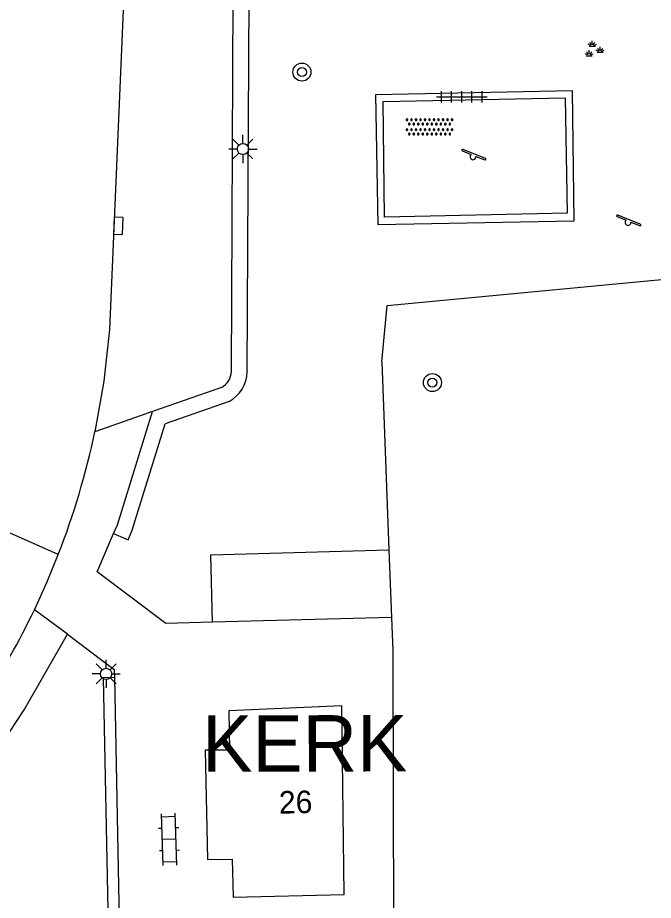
# Model space of a CAD drawing. Extents: x 136000 to 138005, y 398500 to 400500.
# Drawn here: x 137752.11 to 137780.32, y 398628.53 to 398667.67 of the extents above; entities that cross this region are included whole.
import ezdxf

# ---------------------------------------------------------------- set-up
doc = ezdxf.new("R2010")
doc.units = 0
for name, color, linetype in [('gg-afsc-erfafscheiding', 7, 'Continuous'), ('gg-anno-huisnummerreeks BGT', 7, 'Continuous'), ('gg-bbg-hoofdgebouw', 7, 'Continuous'), ('gg-knt-verharding', 7, 'Continuous'), ('gg-knt-verharding nz', 7, 'Continuous'), ('gt-anno-naam bijzondere bebouwing', 7, 'Continuous'), ('gt-grn-groengrens', 7, 'Continuous'), ('gt-grn-weggrens', 7, 'Continuous'), ('gt-symb-boom', 7, 'Continuous'), ('gt-symb-groenvak', 7, 'Continuous'), ('gt-symb-klinker verharding', 7, 'Continuous'), ('gt-symb-kolk', 7, 'Continuous'), ('gt-symb-lichtmast', 7, 'Continuous'), ('gt-symb-overige verharding', 7, 'Continuous'), ('gt-symb-speelvoorziening', 7, 'Continuous'), ('gt-symb-tegel verharding', 7, 'Continuous')]:
    doc.layers.add(name, color=color, linetype=linetype)

# ---------------------------------------------------------------- blocks, each defined once
blk = doc.blocks.new('gt0-BOOM')
at = {"layer": 'gt-symb-boom'}
for radius in [0.4, 0.2]:
    blk.add_circle((0, 0), radius, dxfattribs=at)
blk = doc.blocks.new('gt0-SV')
at = {"layer": 'gt-symb-speelvoorziening'}
for p, q in [((-0.477, 0.255), (-0.08, 0.096)), ((0.542, -0.076), (-0.449, 0.324)), ((0.125, 0.014), (0.515, -0.143))]:
    blk.add_line(p, q, dxfattribs=at)
for centre, radius, start, end in [((-0.466, 0.291), 0.0369, 63.6251, 252.6602), ((-0.002, -0.005), 0.128, 127.6866, 8.5986), ((0.531, -0.111), 0.0363, 243.5085, 72.5436)]:
    blk.add_arc(centre, radius, start, end, dxfattribs=at)
blk = doc.blocks.new('gt0-OVH')
at = {"layer": 'gt-symb-overige verharding'}
for points in [[(-0.972, 0.298), (-0.967, 0.308), (-0.965, 0.319), (-0.966, 0.33), (-0.971, 0.34), (-0.978, 0.348), (-0.988, 0.353), (-0.999, 0.355), (-1.01, 0.354), (-1.02, 0.349), (-1.028, 0.342), (-1.033, 0.332), (-1.035, 0.321), (-1.034, 0.31), (-1.029, 0.3), (-1.022, 0.292), (-1.012, 0.287), (-1.001, 0.285), (-0.99, 0.286), (-0.98, 0.291)], [(-0.872, 0.106), (-0.867, 0.116), (-0.865, 0.126), (-0.866, 0.137), (-0.871, 0.147), (-0.878, 0.156), (-0.888, 0.161), (-0.899, 0.163), (-0.91, 0.162), (-0.92, 0.157), (-0.928, 0.15), (-0.933, 0.14), (-0.935, 0.129), (-0.934, 0.118), (-0.929, 0.108), (-0.922, 0.1), (-0.912, 0.095), (-0.901, 0.092), (-0.89, 0.094), (-0.88, 0.098)], [(-0.772, 0.298), (-0.767, 0.308), (-0.765, 0.319), (-0.766, 0.33), (-0.771, 0.34), (-0.778, 0.348), (-0.788, 0.353), (-0.799, 0.355), (-0.81, 0.354), (-0.82, 0.349), (-0.828, 0.342), (-0.833, 0.332), (-0.835, 0.321), (-0.834, 0.31), (-0.829, 0.3), (-0.822, 0.292), (-0.812, 0.287), (-0.801, 0.285), (-0.79, 0.286), (-0.78, 0.291)], [(-0.672, 0.106), (-0.667, 0.116), (-0.665, 0.126), (-0.666, 0.137), (-0.671, 0.147), (-0.678, 0.156), (-0.688, 0.161), (-0.699, 0.163), (-0.71, 0.162), (-0.72, 0.157), (-0.728, 0.15), (-0.733, 0.14), (-0.735, 0.129), (-0.734, 0.118), (-0.729, 0.108), (-0.722, 0.1), (-0.712, 0.095), (-0.701, 0.092), (-0.69, 0.094), (-0.68, 0.098)], [(-0.572, 0.298), (-0.567, 0.308), (-0.565, 0.319), (-0.566, 0.33), (-0.571, 0.34), (-0.578, 0.348), (-0.588, 0.353), (-0.599, 0.355), (-0.61, 0.354), (-0.62, 0.349), (-0.628, 0.342), (-0.633, 0.332), (-0.635, 0.321), (-0.634, 0.31), (-0.629, 0.3), (-0.622, 0.292), (-0.612, 0.287), (-0.601, 0.285), (-0.59, 0.286), (-0.58, 0.291)], [(-0.472, 0.106), (-0.467, 0.116), (-0.465, 0.126), (-0.466, 0.137), (-0.471, 0.147), (-0.478, 0.156), (-0.488, 0.161), (-0.499, 0.163), (-0.51, 0.162), (-0.52, 0.157), (-0.528, 0.15), (-0.533, 0.14), (-0.535, 0.129), (-0.534, 0.118), (-0.529, 0.108), (-0.522, 0.1), (-0.512, 0.095), (-0.501, 0.092), (-0.49, 0.094), (-0.48, 0.098)], [(-0.372, 0.298), (-0.367, 0.308), (-0.365, 0.319), (-0.366, 0.33), (-0.371, 0.34), (-0.378, 0.348), (-0.388, 0.353), (-0.399, 0.355), (-0.41, 0.354), (-0.42, 0.349), (-0.428, 0.342), (-0.433, 0.332), (-0.435, 0.321), (-0.434, 0.31), (-0.429, 0.3), (-0.422, 0.292), (-0.412, 0.287), (-0.401, 0.285), (-0.39, 0.286), (-0.38, 0.291)], [(-0.272, 0.106), (-0.267, 0.116), (-0.265, 0.126), (-0.266, 0.137), (-0.271, 0.147), (-0.278, 0.156), (-0.288, 0.161), (-0.299, 0.163), (-0.31, 0.162), (-0.32, 0.157), (-0.328, 0.15), (-0.333, 0.14), (-0.335, 0.129), (-0.334, 0.118), (-0.329, 0.108), (-0.322, 0.1), (-0.312, 0.095), (-0.301, 0.092), (-0.29, 0.094), (-0.28, 0.098)], [(-0.172, 0.298), (-0.167, 0.308), (-0.165, 0.319), (-0.166, 0.33), (-0.171, 0.34), (-0.178, 0.348), (-0.188, 0.353), (-0.199, 0.355), (-0.21, 0.354), (-0.22, 0.349), (-0.228, 0.342), (-0.233, 0.332), (-0.235, 0.321), (-0.234, 0.31), (-0.229, 0.3), (-0.222, 0.292), (-0.212, 0.287), (-0.201, 0.285), (-0.19, 0.286), (-0.18, 0.291)], [(-0.072, 0.106), (-0.067, 0.116), (-0.065, 0.126), (-0.066, 0.137), (-0.071, 0.147), (-0.078, 0.156), (-0.088, 0.161), (-0.099, 0.163), (-0.11, 0.162), (-0.12, 0.157), (-0.128, 0.15), (-0.133, 0.14), (-0.135, 0.129), (-0.134, 0.118), (-0.129, 0.108), (-0.122, 0.1), (-0.112, 0.095), (-0.101, 0.092), (-0.09, 0.094), (-0.08, 0.098)], [(0.028, 0.298), (0.033, 0.308), (0.035, 0.319), (0.034, 0.33), (0.029, 0.34), (0.022, 0.348), (0.012, 0.353), (0.001, 0.355), (-0.01, 0.354), (-0.02, 0.349), (-0.028, 0.342), (-0.033, 0.332), (-0.035, 0.321), (-0.034, 0.31), (-0.029, 0.3), (-0.022, 0.292), (-0.012, 0.287), (-0.001, 0.285), (0.01, 0.286), (0.02, 0.291)], [(0.128, 0.106), (0.133, 0.116), (0.135, 0.126), (0.134, 0.137), (0.129, 0.147), (0.122, 0.156), (0.112, 0.161), (0.101, 0.163), (0.09, 0.162), (0.08, 0.157), (0.072, 0.15), (0.067, 0.14), (0.065, 0.129), (0.066, 0.118), (0.071, 0.108), (0.078, 0.1), (0.088, 0.095), (0.099, 0.092), (0.11, 0.094), (0.12, 0.098)], [(0.228, 0.298), (0.233, 0.308), (0.235, 0.319), (0.234, 0.33), (0.229, 0.34), (0.222, 0.348), (0.212, 0.353), (0.201, 0.355), (0.19, 0.354), (0.18, 0.349), (0.172, 0.342), (0.167, 0.332), (0.165, 0.321), (0.166, 0.31), (0.171, 0.3), (0.178, 0.292), (0.188, 0.287), (0.199, 0.285), (0.21, 0.286), (0.22, 0.291)], [(0.328, 0.106), (0.333, 0.116), (0.335, 0.126), (0.334, 0.137), (0.329, 0.147), (0.322, 0.156), (0.312, 0.161), (0.301, 0.163), (0.29, 0.162), (0.28, 0.157), (0.272, 0.15), (0.267, 0.14), (0.265, 0.129), (0.266, 0.118), (0.271, 0.108), (0.278, 0.1), (0.288, 0.095), (0.299, 0.092), (0.31, 0.094), (0.32, 0.098)], [(0.428, 0.298), (0.433, 0.308), (0.435, 0.319), (0.434, 0.33), (0.429, 0.34), (0.422, 0.348), (0.412, 0.353), (0.401, 0.355), (0.39, 0.354), (0.38, 0.349), (0.372, 0.342), (0.367, 0.332), (0.365, 0.321), (0.366, 0.31), (0.371, 0.3), (0.378, 0.292), (0.388, 0.287), (0.399, 0.285), (0.41, 0.286), (0.42, 0.291)], [(0.528, 0.106), (0.533, 0.116), (0.535, 0.126), (0.534, 0.137), (0.529, 0.147), (0.522, 0.156), (0.512, 0.161), (0.501, 0.163), (0.49, 0.162), (0.48, 0.157), (0.472, 0.15), (0.467, 0.14), (0.465, 0.129), (0.466, 0.118), (0.471, 0.108), (0.478, 0.1), (0.488, 0.095), (0.499, 0.092), (0.51, 0.094), (0.52, 0.098)], [(0.628, 0.298), (0.633, 0.308), (0.635, 0.319), (0.634, 0.33), (0.629, 0.34), (0.622, 0.348), (0.612, 0.353), (0.601, 0.355), (0.59, 0.354), (0.58, 0.349), (0.572, 0.342), (0.567, 0.332), (0.565, 0.321), (0.566, 0.31), (0.571, 0.3), (0.578, 0.292), (0.588, 0.287), (0.599, 0.285), (0.61, 0.286), (0.62, 0.291)], [(0.728, 0.106), (0.733, 0.116), (0.735, 0.126), (0.734, 0.137), (0.729, 0.147), (0.722, 0.156), (0.712, 0.161), (0.701, 0.163), (0.69, 0.162), (0.68, 0.157), (0.672, 0.15), (0.667, 0.14), (0.665, 0.129), (0.666, 0.118), (0.671, 0.108), (0.678, 0.1), (0.688, 0.095), (0.699, 0.092), (0.71, 0.094), (0.72, 0.098)], [(0.828, 0.298), (0.833, 0.308), (0.835, 0.319), (0.834, 0.33), (0.829, 0.34), (0.822, 0.348), (0.812, 0.353), (0.801, 0.355), (0.79, 0.354), (0.78, 0.349), (0.772, 0.342), (0.767, 0.332), (0.765, 0.321), (0.766, 0.31), (0.771, 0.3), (0.778, 0.292), (0.788, 0.287), (0.799, 0.285), (0.81, 0.286), (0.82, 0.291)], [(0.928, 0.106), (0.933, 0.116), (0.935, 0.126), (0.934, 0.137), (0.929, 0.147), (0.922, 0.156), (0.912, 0.161), (0.901, 0.163), (0.89, 0.162), (0.88, 0.157), (0.872, 0.15), (0.867, 0.14), (0.865, 0.129), (0.866, 0.118), (0.871, 0.108), (0.878, 0.1), (0.888, 0.095), (0.899, 0.092), (0.91, 0.094), (0.92, 0.098)], [(1.028, 0.298), (1.033, 0.308), (1.035, 0.319), (1.034, 0.33), (1.029, 0.34), (1.022, 0.348), (1.012, 0.353), (1.001, 0.355), (0.99, 0.354), (0.98, 0.349), (0.972, 0.342), (0.967, 0.332), (0.965, 0.321), (0.966, 0.31), (0.971, 0.3), (0.978, 0.292), (0.988, 0.287), (0.999, 0.285), (1.01, 0.286), (1.02, 0.291)], [(-0.972, -0.142), (-0.967, -0.132), (-0.965, -0.121), (-0.966, -0.11), (-0.971, -0.1), (-0.978, -0.092), (-0.988, -0.087), (-0.999, -0.085), (-1.01, -0.086), (-1.02, -0.091), (-1.028, -0.098), (-1.033, -0.108), (-1.035, -0.119), (-1.034, -0.13), (-1.029, -0.14), (-1.022, -0.148), (-1.012, -0.153), (-1.001, -0.155), (-0.99, -0.154), (-0.98, -0.149)], [(-0.872, -0.334), (-0.867, -0.324), (-0.865, -0.314), (-0.866, -0.303), (-0.871, -0.293), (-0.878, -0.284), (-0.888, -0.279), (-0.899, -0.277), (-0.91, -0.278), (-0.92, -0.283), (-0.928, -0.29), (-0.933, -0.3), (-0.935, -0.311), (-0.934, -0.322), (-0.929, -0.332), (-0.922, -0.34), (-0.912, -0.345), (-0.901, -0.348), (-0.89, -0.346), (-0.88, -0.342)], [(-0.772, -0.142), (-0.767, -0.132), (-0.765, -0.121), (-0.766, -0.11), (-0.771, -0.1), (-0.778, -0.092), (-0.788, -0.087), (-0.799, -0.085), (-0.81, -0.086), (-0.82, -0.091), (-0.828, -0.098), (-0.833, -0.108), (-0.835, -0.119), (-0.834, -0.13), (-0.829, -0.14), (-0.822, -0.148), (-0.812, -0.153), (-0.801, -0.155), (-0.79, -0.154), (-0.78, -0.149)], [(-0.672, -0.334), (-0.667, -0.324), (-0.665, -0.314), (-0.666, -0.303), (-0.671, -0.293), (-0.678, -0.284), (-0.688, -0.279), (-0.699, -0.277), (-0.71, -0.278), (-0.72, -0.283), (-0.728, -0.29), (-0.733, -0.3), (-0.735, -0.311), (-0.734, -0.322), (-0.729, -0.332), (-0.722, -0.34), (-0.712, -0.345), (-0.701, -0.348), (-0.69, -0.346), (-0.68, -0.342)], [(-0.572, -0.142), (-0.567, -0.132), (-0.565, -0.121), (-0.566, -0.11), (-0.571, -0.1), (-0.578, -0.092), (-0.588, -0.087), (-0.599, -0.085), (-0.61, -0.086), (-0.62, -0.091), (-0.628, -0.098), (-0.633, -0.108), (-0.635, -0.119), (-0.634, -0.13), (-0.629, -0.14), (-0.622, -0.148), (-0.612, -0.153), (-0.601, -0.155), (-0.59, -0.154), (-0.58, -0.149)], [(-0.472, -0.334), (-0.467, -0.324), (-0.465, -0.314), (-0.466, -0.303), (-0.471, -0.293), (-0.478, -0.284), (-0.488, -0.279), (-0.499, -0.277), (-0.51, -0.278), (-0.52, -0.283), (-0.528, -0.29), (-0.533, -0.3), (-0.535, -0.311), (-0.534, -0.322), (-0.529, -0.332), (-0.522, -0.34), (-0.512, -0.345), (-0.501, -0.348), (-0.49, -0.346), (-0.48, -0.342)], [(-0.372, -0.142), (-0.367, -0.132), (-0.365, -0.121), (-0.366, -0.11), (-0.371, -0.1), (-0.378, -0.092), (-0.388, -0.087), (-0.399, -0.085), (-0.41, -0.086), (-0.42, -0.091), (-0.428, -0.098), (-0.433, -0.108), (-0.435, -0.119), (-0.434, -0.13), (-0.429, -0.14), (-0.422, -0.148), (-0.412, -0.153), (-0.401, -0.155), (-0.39, -0.154), (-0.38, -0.149)], [(-0.272, -0.334), (-0.267, -0.324), (-0.265, -0.314), (-0.266, -0.303), (-0.271, -0.293), (-0.278, -0.284), (-0.288, -0.279), (-0.299, -0.277), (-0.31, -0.278), (-0.32, -0.283), (-0.328, -0.29), (-0.333, -0.3), (-0.335, -0.311), (-0.334, -0.322), (-0.329, -0.332), (-0.322, -0.34), (-0.312, -0.345), (-0.301, -0.348), (-0.29, -0.346), (-0.28, -0.342)], [(-0.172, -0.142), (-0.167, -0.132), (-0.165, -0.121), (-0.166, -0.11), (-0.171, -0.1), (-0.178, -0.092), (-0.188, -0.087), (-0.199, -0.085), (-0.21, -0.086), (-0.22, -0.091), (-0.228, -0.098), (-0.233, -0.108), (-0.235, -0.119), (-0.234, -0.13), (-0.229, -0.14), (-0.222, -0.148), (-0.212, -0.153), (-0.201, -0.155), (-0.19, -0.154), (-0.18, -0.149)], [(-0.072, -0.334), (-0.067, -0.324), (-0.065, -0.314), (-0.066, -0.303), (-0.071, -0.293), (-0.078, -0.284), (-0.088, -0.279), (-0.099, -0.277), (-0.11, -0.278), (-0.12, -0.283), (-0.128, -0.29), (-0.133, -0.3), (-0.135, -0.311), (-0.134, -0.322), (-0.129, -0.332), (-0.122, -0.34), (-0.112, -0.345), (-0.101, -0.348), (-0.09, -0.346), (-0.08, -0.342)], [(0.028, -0.142), (0.033, -0.132), (0.035, -0.121), (0.034, -0.11), (0.029, -0.1), (0.022, -0.092), (0.012, -0.087), (0.001, -0.085), (-0.01, -0.086), (-0.02, -0.091), (-0.028, -0.098), (-0.033, -0.108), (-0.035, -0.119), (-0.034, -0.13), (-0.029, -0.14), (-0.022, -0.148), (-0.012, -0.153), (-0.001, -0.155), (0.01, -0.154), (0.02, -0.149)], [(0.128, -0.334), (0.133, -0.324), (0.135, -0.314), (0.134, -0.303), (0.129, -0.293), (0.122, -0.284), (0.112, -0.279), (0.101, -0.277), (0.09, -0.278), (0.08, -0.283), (0.072, -0.29), (0.067, -0.3), (0.065, -0.311), (0.066, -0.322), (0.071, -0.332), (0.078, -0.34), (0.088, -0.345), (0.099, -0.348), (0.11, -0.346), (0.12, -0.342)], [(0.228, -0.142), (0.233, -0.132), (0.235, -0.121), (0.234, -0.11), (0.229, -0.1), (0.222, -0.092), (0.212, -0.087), (0.201, -0.085), (0.19, -0.086), (0.18, -0.091), (0.172, -0.098), (0.167, -0.108), (0.165, -0.119), (0.166, -0.13), (0.171, -0.14), (0.178, -0.148), (0.188, -0.153), (0.199, -0.155), (0.21, -0.154), (0.22, -0.149)], [(0.328, -0.334), (0.333, -0.324), (0.335, -0.314), (0.334, -0.303), (0.329, -0.293), (0.322, -0.284), (0.312, -0.279), (0.301, -0.277), (0.29, -0.278), (0.28, -0.283), (0.272, -0.29), (0.267, -0.3), (0.265, -0.311), (0.266, -0.322), (0.271, -0.332), (0.278, -0.34), (0.288, -0.345), (0.299, -0.348), (0.31, -0.346), (0.32, -0.342)], [(0.428, -0.142), (0.433, -0.132), (0.435, -0.121), (0.434, -0.11), (0.429, -0.1), (0.422, -0.092), (0.412, -0.087), (0.401, -0.085), (0.39, -0.086), (0.38, -0.091), (0.372, -0.098), (0.367, -0.108), (0.365, -0.119), (0.366, -0.13), (0.371, -0.14), (0.378, -0.148), (0.388, -0.153), (0.399, -0.155), (0.41, -0.154), (0.42, -0.149)], [(0.528, -0.334), (0.533, -0.324), (0.535, -0.314), (0.534, -0.303), (0.529, -0.293), (0.522, -0.284), (0.512, -0.279), (0.501, -0.277), (0.49, -0.278), (0.48, -0.283), (0.472, -0.29), (0.467, -0.3), (0.465, -0.311), (0.466, -0.322), (0.471, -0.332), (0.478, -0.34), (0.488, -0.345), (0.499, -0.348), (0.51, -0.346), (0.52, -0.342)], [(0.628, -0.142), (0.633, -0.132), (0.635, -0.121), (0.634, -0.11), (0.629, -0.1), (0.622, -0.092), (0.612, -0.087), (0.601, -0.085), (0.59, -0.086), (0.58, -0.091), (0.572, -0.098), (0.567, -0.108), (0.565, -0.119), (0.566, -0.13), (0.571, -0.14), (0.578, -0.148), (0.588, -0.153), (0.599, -0.155), (0.61, -0.154), (0.62, -0.149)], [(0.728, -0.334), (0.733, -0.324), (0.735, -0.314), (0.734, -0.303), (0.729, -0.293), (0.722, -0.284), (0.712, -0.279), (0.701, -0.277), (0.69, -0.278), (0.68, -0.283), (0.672, -0.29), (0.667, -0.3), (0.665, -0.311), (0.666, -0.322), (0.671, -0.332), (0.678, -0.34), (0.688, -0.345), (0.699, -0.348), (0.71, -0.346), (0.72, -0.342)], [(0.828, -0.142), (0.833, -0.132), (0.835, -0.121), (0.834, -0.11), (0.829, -0.1), (0.822, -0.092), (0.812, -0.087), (0.801, -0.085), (0.79, -0.086), (0.78, -0.091), (0.772, -0.098), (0.767, -0.108), (0.765, -0.119), (0.766, -0.13), (0.771, -0.14), (0.778, -0.148), (0.788, -0.153), (0.799, -0.155), (0.81, -0.154), (0.82, -0.149)], [(0.928, -0.334), (0.933, -0.324), (0.935, -0.314), (0.934, -0.303), (0.929, -0.293), (0.922, -0.284), (0.912, -0.279), (0.901, -0.277), (0.89, -0.278), (0.88, -0.283), (0.872, -0.29), (0.867, -0.3), (0.865, -0.311), (0.866, -0.322), (0.871, -0.332), (0.878, -0.34), (0.888, -0.345), (0.899, -0.348), (0.91, -0.346), (0.92, -0.342)], [(1.028, -0.142), (1.033, -0.132), (1.035, -0.121), (1.034, -0.11), (1.029, -0.1), (1.022, -0.092), (1.012, -0.087), (1.001, -0.085), (0.99, -0.086), (0.98, -0.091), (0.972, -0.098), (0.967, -0.108), (0.965, -0.119), (0.966, -0.13), (0.971, -0.14), (0.978, -0.148), (0.988, -0.153), (0.999, -0.155), (1.01, -0.154), (1.02, -0.149)]]:
    blk.add_lwpolyline(points, close=True, dxfattribs=at)
blk = doc.blocks.new('gt0-TEG1')
at = {"layer": 'gt-symb-tegel verharding'}
for p, q in [((-1.125, 0), (1.125, 0)), ((-0.9, -0.25), (-0.9, 0.25)), ((-0.45, -0.25), (-0.45, 0.25)), ((0, -0.25), (0, 0.25)), ((0.45, -0.25), (0.45, 0.25)), ((0.9, -0.25), (0.9, 0.25))]:
    blk.add_line(p, q, dxfattribs=at)
blk = doc.blocks.new('gt0-GRVAK')
at = {"layer": 'gt-symb-groenvak'}
for p, q in [((-0.047, 0.214), (-0.047, 0.393)), ((-0.11, 0.189), (-0.228, 0.24)), ((-0.182, 0.153), (0.088, 0.153)), ((-0.091, 0.211), (-0.156, 0.322)), ((-0.004, 0.211), (0.061, 0.322)), ((0.015, 0.189), (0.133, 0.24)), ((0.262, -0.052), (0.197, 0.059)), ((0.305, -0.049), (0.305, 0.13)), ((0.349, -0.052), (0.414, 0.059)), ((-0.245, -0.228), (-0.363, -0.177)), ((-0.318, -0.264), (-0.047, -0.264)), ((-0.226, -0.206), (-0.291, -0.095)), ((-0.183, -0.203), (-0.183, -0.024)), ((-0.139, -0.206), (-0.074, -0.095)), ((-0.12, -0.228), (-0.002, -0.177)), ((0.243, -0.074), (0.125, -0.023)), ((0.17, -0.11), (0.441, -0.11)), ((0.368, -0.074), (0.486, -0.023))]:
    blk.add_line(p, q, dxfattribs=at)
blk = doc.blocks.new('gt0-KOLK')
at = {"layer": 'gt-symb-kolk'}
blk.add_lwpolyline([(0, 0), (0.375, 0), (0.375, 0.4), (-0.375, 0.4), (-0.375, 0), (0, 0)], dxfattribs=at)
blk = doc.blocks.new('gt0-LMAST')
at = {"layer": 'gt-symb-lichtmast'}
for p, q in [((-0.182, 0.173), (-0.447, 0.438)), ((-0.005, 0.246), (-0.005, 0.621)), ((0.172, 0.173), (0.437, 0.438)), ((-0.255, -0.004), (-0.63, -0.004)), ((-0.182, -0.181), (-0.447, -0.446)), ((-0.005, -0.254), (-0.005, -0.629)), ((0.437, -0.446), (0.172, -0.181)), ((0.245, -0.004), (0.62, -0.004))]:
    blk.add_line(p, q, dxfattribs=at)
blk.add_circle((-0.005, -0.004), 0.25, dxfattribs=at)
blk = doc.blocks.new('gt0-KL1')
at = {"layer": 'gt-symb-klinker verharding'}
for p, q in [((-0.5, 0.3), (-0.5, 0.45)), ((0.5, 0.3), (0.5, 0.45)), ((-1.15, 0.3), (1.15, 0.3)), ((-1, -0.3), (-1, 0.3)), ((0, -0.3), (0, 0.3)), ((1, -0.3), (1, 0.3)), ((-1.15, -0.3), (1.15, -0.3)), ((-0.5, -0.45), (-0.5, -0.3)), ((0.5, -0.45), (0.5, -0.3))]:
    blk.add_line(p, q, dxfattribs=at)

msp = doc.modelspace()

# ---------------------------------------------------------------- linework, layer by layer
at = {"layer": 'gg-afsc-erfafscheiding'}
for p, q in [((137768.271, 398652.412), (137768.588, 398644.071)), ((137768.588, 398644.071), (137768.702, 398641.078))]:
    msp.add_line(p, q, dxfattribs=at)
msp.add_lwpolyline([(137768.271, 398652.412), (137768.517, 398654.911), (137798.477, 398657.754)], dxfattribs=at)
at = {"layer": 'gg-bbg-hoofdgebouw'}
msp.add_lwpolyline([(137760.54, 398630.34), (137761.63, 398630.36), (137761.68, 398628.67), (137766.61, 398628.8), (137766.5, 398637.16), (137761.48, 398636.94), (137761.51, 398635.2), (137760.43, 398635.19), (137760.54, 398630.34)], dxfattribs=at)
at = {"layer": 'gg-knt-verharding'}
for p, q in [((137761.6, 398651.99), (137761.735, 398679.48)), ((137761.16, 398651.27), (137758.102, 398650.206)), ((137758.102, 398650.206), (137755.54, 398649.305)), ((137754.33, 398640.33), (137752.856, 398641.415)), ((137768.702, 398641.078), (137760.76, 398640.865)), ((137752.407, 398636.986), (137754.33, 398640.33)), ((137756.407, 398638.408), (137756.76, 398620.74))]:
    msp.add_line(p, q, dxfattribs=at)
for points in [[(137768.009, 398664.265), (137776.726, 398664.447), (137776.796, 398658.655), (137768.119, 398658.482), (137768.009, 398664.265)], [(137768.329, 398663.953), (137776.411, 398664.117), (137776.494, 398659), (137768.398, 398658.825), (137768.329, 398663.953)], [(137756.371, 398644.798), (137756.54, 398645.19), (137758.102, 398650.206)], [(137760.76, 398640.865), (137758.69, 398640.81), (137755.64, 398643.1), (137756.371, 398644.798)], [(137752.856, 398641.415), (137753.411, 398642.629), (137753.92, 398643.865)], [(137768.702, 398641.078), (137768.756, 398639.614), (137768.79, 398627.31), (137768.738, 398627.308)], [(137754.33, 398640.33), (137756.4, 398638.77), (137756.407, 398638.408)]]:
    msp.add_lwpolyline(points, dxfattribs=at)
for centre, radius, start, end in [((137760.74, 398652.021), 0.861, 299.2291, 357.9118), ((137721.455, 398656.494), 34.835, 338.7437, 348.0899), ((137721.442, 398656.487), 34.842, 319.3137, 334.3681), ((137679.763, 398684.066), 86.566, 314.95875, 327.05345)]:
    msp.add_arc(centre, radius, start, end, dxfattribs=at)
at = {"layer": 'gg-knt-verharding nz'}
msp.add_lwpolyline([(137756.662, 398680.487), (137756.84, 398669.06), (137756.19, 398653.84), (137755.94, 398651.562), (137755.54, 398649.305)], dxfattribs=at)
at = {"layer": 'gt-grn-groengrens'}
for p, q in [((137762.3, 398651.964), (137762.437, 398679.917)), ((137761.502, 398650.659), (137758.665, 398649.661))]:
    msp.add_line(p, q, dxfattribs=at)
for points in [[(137756.371, 398644.798), (137757.014, 398644.521), (137757.197, 398644.947), (137758.665, 398649.661)], [(137760.76, 398640.865), (137760.68, 398643.859), (137768.588, 398644.071)], [(137756.407, 398638.408), (137755.907, 398638.398), (137756.348, 398616.351)]]:
    msp.add_lwpolyline(points, dxfattribs=at)
msp.add_arc((137760.737, 398652.023), 1.564, 299.2815, 357.8274, dxfattribs=at)
at = {"layer": 'gt-grn-weggrens'}
msp.add_line((137753.92, 398643.865), (137749.141, 398645.99), dxfattribs=at)

# ---------------------------------------------------------------- block references
at = {"layer": 'gt-symb-boom'}
for p in [(137764.73, 398665.259), (137770.519, 398651.493)]:
    msp.add_blockref('gt0-BOOM', p, dxfattribs=at)
at = {"layer": 'gt-symb-groenvak'}
msp.add_blockref('gt0-GRVAK', (137777.661, 398666.252), dxfattribs=at)
at = {"layer": 'gt-symb-klinker verharding', "rotation": 91.83467292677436}
msp.add_blockref('gt0-KL1', (137758.838, 398631.237), dxfattribs=at)
at = {"layer": 'gt-symb-kolk', "rotation": 87.47809205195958}
msp.add_blockref('gt0-KOLK', (137756.785, 398658.432), dxfattribs=at)
at = {"layer": 'gt-symb-lichtmast'}
for p in [(137762.117, 398661.853), (137756.046, 398638.58)]:
    msp.add_blockref('gt0-LMAST', p, dxfattribs=at)
at = {"layer": 'gt-symb-overige verharding'}
msp.add_blockref('gt0-OVH', (137770.391, 398662.827), dxfattribs=at)
at = {"layer": 'gt-symb-speelvoorziening'}
for p in [(137772.326, 398661.508), (137779.197, 398658.596)]:
    msp.add_blockref('gt0-SV', p, dxfattribs=at)
at = {"layer": 'gt-symb-tegel verharding'}
msp.add_blockref('gt0-TEG1', (137771.823, 398664.169), dxfattribs=at)

# ---------------------------------------------------------------- texts
at = {"layer": 'gg-anno-huisnummerreeks BGT'}
msp.add_text('26', height=1, rotation=1.3, dxfattribs=at).set_placement((137763.717, 398632.374))
at = {"layer": 'gt-anno-naam bijzondere bebouwing'}
msp.add_text('KERK', height=2.5, rotation=0.0573, dxfattribs=at).set_placement((137760.303, 398634.24))

doc.saveas('drawing.dxf')
